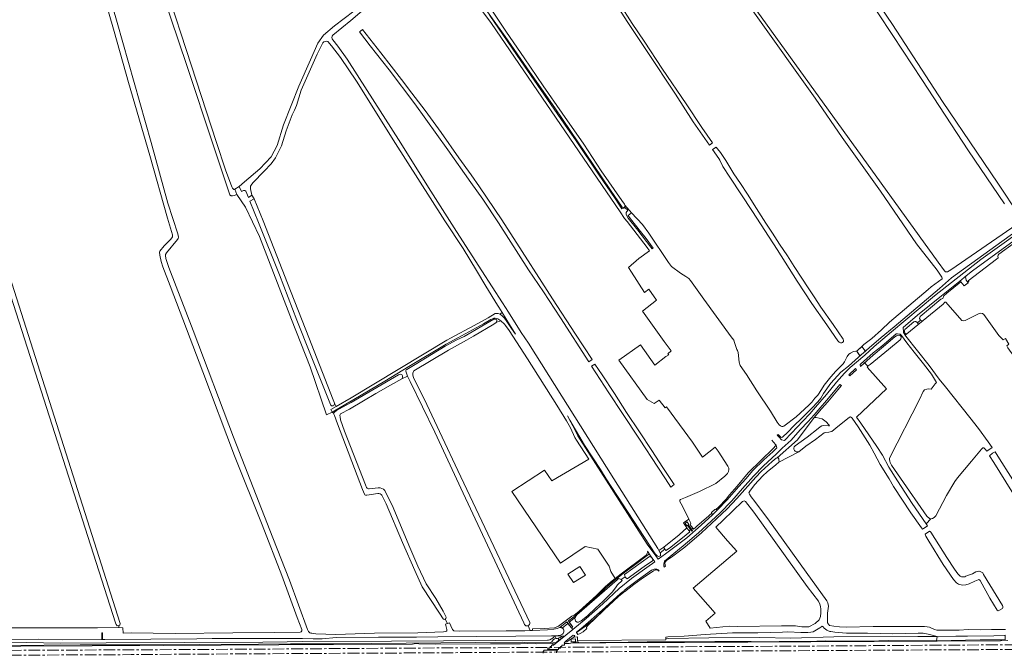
# Model space of a CAD drawing. Header units: metres. Extents: x 209813 to 223847, y 571801 to 587119.
# Tile 541 of 656: x 214273 to 215112, y 585852 to 586391. Entities that reach past the tile are written whole.
import ezdxf

# ---------------------------------------------------------------- set-up
doc = ezdxf.new("R2010")
doc.units = ezdxf.units.M
doc.linetypes.add('AM-AS', pattern=[16, 10, -2, 2, -2])
doc.linetypes.add('IE-TERREINAFSCHEIDING', pattern=[10, 8, -2])
for name, color, linetype, lineweight in [('B-RO-AM-AS_SPOOR-G', 8, 'AM-AS', 0), ('B-RO-GK-BESCHOEIING-G', 8, 'GK-BESCHOEIING', 0), ('B-RO-GR-BOUWLAND-GV', 8, 'Continuous', 0), ('B-RO-GR-GRAS-GV', 8, 'Continuous', 0), ('B-RO-GR-GROENVOORZIENING-GV', 8, 'Continuous', 0), ('B-RO-GR-RIET-GV', 8, 'Continuous', 0), ('B-RO-GW-TALUD_KRUIN-G', 8, 'Continuous', 0), ('B-RO-IE-TERREINAFSCHEIDING-G', 8, 'IE-TERREINAFSCHEIDING', 0), ('B-RO-OG-TERREIN_CULTUURSCHEIDING-GV', 8, 'Continuous', 0), ('B-RO-OG-TOPOGRAFIE-GV', 8, 'Continuous', 0), ('B-RO-OG-WEG-GV', 8, 'Continuous', 0), ('B-RO-VH-ONVERHARD-GV', 8, 'Continuous', 0), ('B-RO-VH-VERHARDING_BETONSTRAATSTEEN-GV', 8, 'Continuous', 0), ('B-RO-VH-VERHARDING_HALFVERHARDING-GV', 8, 'Continuous', 0), ('B-RO-VH-VERHARDING_HALFVERHARDING_GRIND-GV', 8, 'Continuous', 0), ('B-RO-VH-VERHARDING_OPEN-GV', 8, 'Continuous', 0)]:
    doc.layers.add(name, color=color, linetype=linetype, lineweight=lineweight)
doc.linetypes.add('GK-BESCHOEIING', pattern='A,30,-5,[1,NLCS.shx,S=1,R=0,X=0,Y=0],-5', length=40)

msp = doc.modelspace()

# ---------------------------------------------------------------- linework, layer by layer
at = {"layer": 'B-RO-AM-AS_SPOOR-G', "flags": 128}
for points in [[(213304.048, 585848.332), (213310.981, 585848.37), (213413.081, 585849.117), (213518.575, 585849.635), (213615.021, 585850.01), (213740.279, 585850.819), (213960.079, 585851.998), (214010.98, 585852.193), (214210.941, 585853.522), (214414.327, 585854.443), (214610.856, 585855.734), (214697.236, 585856.125), (214772.532, 585856.619), (214926.514, 585857.284), (215011.75, 585857.888), (215397.634, 585860.164), (215803.555, 585862.346), (215902.476, 585862.758), (216119.608, 585864.071), (216159.519, 585864.182), (216286.886, 585865.197), (216687.331, 585867.023), (216761.329, 585867.481)], [(213304.075, 585844.307), (213638.605, 585846.143), (213757.034, 585846.925), (213903.907, 585847.779), (213965.765, 585848.014), (214124.022, 585848.893), (214171.521, 585849.069), (214280.756, 585849.714), (214367.487, 585850.116), (214425.824, 585850.6), (214610.37, 585851.597), (214750.18, 585852.482), (215093.525, 585854.385), (215214.408, 585854.901), (215322.886, 585855.505), (215600.987, 585857.132), (216166.326, 585860.25), (216250.869, 585860.882), (216575.959, 585862.509), (216649.075, 585862.766), (216761.488, 585863.541)]]:
    msp.add_lwpolyline(points, dxfattribs=at)
at = {"layer": 'B-RO-GK-BESCHOEIING-G', "flags": 128}
for points in [[(214990.183, 586112.745), (214990.869, 586111.851)], [(214986.613, 586107.496), (214985.856, 586108.553)], [(214987.57, 586106.158), (214986.613, 586107.496)], [(214987.738, 586105.923), (214987.57, 586106.158)], [(214988.652, 586104.646), (214987.738, 586105.923)], [(214990.869, 586111.851), (214992.149, 586110.184)], [(214992.149, 586110.184), (214992.566, 586109.642)], [(214992.566, 586109.642), (214993.288, 586108.701)], [(214993.378, 586097.967), (214992.667, 586098.743)], [(214994.669, 586096.558), (214993.378, 586097.967)], [(214995.386, 586095.775), (214994.669, 586096.558)], [(214913.51, 586032.81), (214915.024, 586031.123)], [(214915.024, 586031.123), (214915.42, 586030.681)], [(214915.42, 586030.681), (214916.417, 586029.571)], [(214916.417, 586029.571), (214917.37, 586028.51)], [(215042, 585957.125), (215042.792, 585957.657)], [(215042.792, 585957.657), (215044.975, 585959.123)], [(215044.084, 585952.908), (215048.006, 585955.308)], [(215044.975, 585959.123), (215046.194, 585959.942)]]:
    msp.add_lwpolyline(points, dxfattribs=at)
at = {"layer": 'B-RO-GR-BOUWLAND-GV', "flags": 128}
for points in [[(215054.343, 586177.589), (215036.878, 586200.254), (215006.167, 586245.036), (214973.625, 586290.748), (214950.47, 586324.227), (214898.703, 586396.596), (214830.275, 586491.571), (214797.943, 586538.704)], [(214672.63, 586402.57), (214687.43, 586380.37), (214702.45, 586358.59), (214718.79, 586334.75), (214734.79, 586311.37), (214753.25, 586284.99), (214768.19, 586262.31), (214785.83, 586237.13), (214787.87, 586233.95), (214788.33, 586232.99), (214793.875, 586226.65), (214803.438, 586216.642), (214808.714, 586209.193), (214825.393, 586184.123), (214827.983, 586180.833), (214835.692, 586175.257), (214840.254, 586172.44), (214842.682, 586170.614), (214844.119, 586169.001), (214855.69, 586152.878), (214879.007, 586121.003), (214881.146, 586117.952), (214881.79, 586116.063), (214883.618, 586110.04), (214884.262, 586109.385), (214884.728, 586107.531), (214885.81, 586099.273), (214886.658, 586096.514), (214891.87, 586088.69), (214900.83, 586074.79), (214912.45, 586057.43), (214918.11, 586048.11), (214919.73, 586046.05), (214920.85, 586044.97), (214921.45, 586044.65), (214922.09, 586044.45), (214922.81, 586044.49), (214923.77, 586044.81), (214934.15, 586052.75), (214945.01, 586062.77), (214947.75, 586065.35), (214950.25, 586068.53), (214952.79, 586071.25), (214955.77, 586076.05), (214958.05, 586079.61), (214963.83, 586086.89), (214967.99, 586091.65), (214974.27, 586097.97), (214975.51, 586099.65), (214976.43, 586101.19), (214976.91, 586102.47), (214977.819, 586104.07), (214979.295, 586106.051), (214980.538, 586107.062), (214983.004, 586108.267), (214985.14, 586108.636), (214985.856, 586108.553), (214992.07, 586114.39), (214998.67, 586119.53), (215007.01, 586126.97), (215013.84, 586133.42), (215046.78, 586161.22), (215049.24, 586163.6), (215058.842, 586170.323), (215058.74, 586171.06), (215058.56, 586171.6), (215054.343, 586177.589)]]:
    msp.add_lwpolyline(points, dxfattribs=at)
for points in [[(214772.463, 586423.247), (214779.42, 586411.98), (214784.01, 586404.39), (214794.59, 586387.85), (214804.79, 586372.79), (214820.45, 586349.07), (214840.59, 586319.49), (214853.79, 586299.33), (214863.002, 586286.228), (214860.33, 586284.305), (214846.59, 586304.01), (214831.33, 586327.55), (214807.25, 586363.89), (214790.17, 586389.57), (214774.03, 586415.09), (214769.886, 586422.086), (214769.789, 586422.423), (214769.884, 586422.8), (214770.264, 586423.163), (214770.898, 586423.525), (214771.808, 586423.702)], [(214874.352, 586271.079), (214881.17, 586259.81), (214886.73, 586251.59), (214892.71, 586242.33), (214900.51, 586230.37), (214908.55, 586217.81), (214914.25, 586209.33), (214919.95, 586199.97), (214926.81, 586189.99), (214932.63, 586180.77), (214939.01, 586170.97), (214944.59, 586162.69), (214949.69, 586154.89), (214955.29, 586146.07), (214965.75, 586131.45), (214974.277, 586118.798), (214974.739, 586117.648), (214974.639, 586116.96), (214973.873, 586116.16), (214973.274, 586115.794), (214972.186, 586115.772), (214971.043, 586116.305), (214969.711, 586117.581), (214967.22, 586121.136), (214960.41, 586131.069), (214947.535, 586149.34), (214935.19, 586168.43), (214917.97, 586195.41), (214897.19, 586227.63), (214877.87, 586256.85), (214871.831, 586265.906), (214869.112, 586271.411), (214868.411, 586272.714), (214863.044, 586280.412), (214866.053, 586282.525), (214867.13, 586281.026), (214869.828, 586277.851)]]:
    msp.add_lwpolyline(points, close=True, dxfattribs=at)
at = {"layer": 'B-RO-GR-GRAS-GV', "flags": 128}
for points in [[(214457.492, 586242.096), (214455.423, 586241.391), (214453.868, 586241.008), (214453.305, 586240.96), (214452.845, 586241.049), (214452.385, 586241.205), (214452.096, 586241.377), (214451.841, 586241.583), (214451.641, 586241.901), (214437.331, 586284.462), (214415.064, 586352.113), (214401.491, 586392.512), (214372.544, 586481.37), (214345.611, 586563.229), (214331.72, 586603.416), (214321.859, 586632.894), (214300.546, 586695.878)], [(214273.91, 586671.907), (214274.098, 586671.341), (214297.577, 586590.374), (214331.508, 586472.569), (214355.684, 586388.801), (214384.562, 586286.504), (214398.849, 586234.91), (214407.183, 586208.584), (214407.863, 586205.697)], [(215111.776, 586234.254), (215081.217, 586279.364), (215041.439, 586340.128), (215016.623, 586377.675), (214991.001, 586416.616), (214945.281, 586484.233), (214898.554, 586555.548), (214897.19, 586557.541), (214896.462, 586558.287), (214895.445, 586558.946), (214894.026, 586559.341), (214890.876, 586559.917), (214872.847, 586561.566), (214862.951, 586562.766)], [(214902.432, 586558.928), (214902.583, 586557.917), (214903.52, 586556.218), (214905.446, 586553.601), (214920.145, 586529.986), (214968.696, 586457.491), (215016.321, 586386.979), (215059.051, 586321.363), (215088.155, 586278.235), (215106.15, 586251.964), (215124.485, 586223.893), (215127.689, 586219.867), (215128.013, 586220.793), (215130.2, 586222.88), (215151.84, 586237.52), (215157.426, 586241.746), (215157.987, 586242.49), (215160.34, 586244.66), (215161.84, 586246.2), (215164.26, 586247.96), (215172.2, 586252.12), (215174.84, 586253.12), (215181.16, 586254.84), (215190.82, 586257.46)], [(214402.889, 586207.687), (214398.633, 586221.932), (214383.339, 586275.475), (214365.188, 586337.599), (214353.179, 586380.967), (214337.959, 586433.514), (214321.301, 586491.964), (214303.934, 586551.893)], [(214802.084, 586539.789), (214802.791, 586537.886), (214804.284, 586534.885), (214837.925, 586485.831), (214880.924, 586426.495), (215055.387, 586184.374), (215060.74, 586177.1), (215061.58, 586176.3), (215062.38, 586176.18), (215063.34, 586176.18), (215066.08, 586178.04), (215122.604, 586216.768)], [(214560.835, 586474.536), (214562.683, 586473.257), (214557.172, 586463.403), (214556.513, 586461.327), (214555.281, 586456.206), (214553.081, 586444.058), (214552.741, 586441.242), (214552.98, 586435.444), (214553.155, 586433.734), (214553.699, 586431.975), (214555.341, 586428.454), (214562.81, 586417.967), (214571.686, 586407.131), (214572.006, 586406.483), (214572.001, 586405.743), (214571.857, 586404.82), (214570.047, 586403.399), (214554.722, 586390.368), (214539.534, 586377.909)], [(214401.035, 586406.504), (214414.529, 586365.758), (214440.326, 586286.516), (214447.999, 586263.1), (214453.319, 586248.725), (214453.959, 586247.577), (214454.636, 586246.72), (214454.942, 586246.514), (214455.197, 586246.444), (214455.488, 586246.476), (214455.949, 586246.61), (214459.516, 586249.093), (214464.271, 586253.046), (214477.103, 586264.026), (214486.893, 586274.212), (214491.92, 586283.87), (214497.476, 586301.597), (214510.573, 586334.405), (214520.495, 586356.895), (214526.58, 586371.182), (214531.475, 586377.797), (214540.868, 586385.867), (214557.244, 586398.467)], [(214835.759, 585982.388), (214840.007, 585983.97), (214851.827, 585989.224), (214865.716, 585995.926), (214873.61, 586002.17), (214875.77, 586004.57), (214876.57, 586006.21), (214876.99, 586007.83), (214876.89, 586008.95), (214876.15, 586010.59), (214867.83, 586023.49), (214865.39, 586026.986), (214854.543, 586018.256), (214845.86, 586031.166), (214823.673, 586061.327), (214822.59, 586060.53), (214817.634, 586067.071), (214813.133, 586064.156), (214807.234, 586067.554), (214783.274, 586101.024), (214801.522, 586114.087), (214813.898, 586096.833), (214823.315, 586104.081), (214825.881, 586105.486), (214824.91, 586106.494), (214827.773, 586108.906), (214821.742, 586116.963), (214803.226, 586142.752), (214815.179, 586152.096), (214808.669, 586161.493), (214805.109, 586158.803), (214793.82, 586176.051), (214791.44, 586180.049), (214800.171, 586187.722), (214809.298, 586194.288), (214807.246, 586197.102), (214790.169, 586219.024), (214787.916, 586221.803), (214784.288, 586227.5), (214674.732, 586387.776), (214662.849, 586403.383)], [(214469.213, 586248.111), (214469.299, 586246.909), (214470.467, 586241.496), (214472.315, 586238.573), (214479.918, 586219.723), (214500.67, 586166.697), (214518.839, 586120.356), (214539.75, 586067.11), (214540.75, 586064.483), (214542.179, 586061.656), (214555.161, 586068.975), (214636.445, 586118.093), (214639.799, 586119.739), (214659.885, 586130.425), (214671.832, 586137.101), (214677.774, 586140.705), (214679.094, 586140.849), (214680.459, 586140.649), (214681.647, 586140.316), (214683.652, 586141.514), (214680.95, 586146.21), (214679.79, 586147.79), (214669.936, 586164.022), (214661.745, 586177.331), (214650.398, 586196.019), (214634.878, 586219.86), (214590.934, 586288.826), (214571.528, 586319.667), (214559.469, 586338.654), (214546.006, 586358.787), (214538.363, 586368.782), (214535.118, 586372.398)], [(214539.453, 586373.887), (214543.811, 586368.583), (214551.507, 586357.402), (214568.582, 586330.825), (214595.5, 586289.128), (214623.006, 586245.071), (214644.94, 586210.617), (214666.455, 586177.083), (214683.938, 586149.761), (214689.23, 586141.99), (214700.01, 586124.73), (214706.15, 586115.49), (214778.779, 586000), (214816.378, 585940.661), (214817.337, 585938.975), (214821.432, 585941.691), (214834.49, 585952.137), (214841.134, 585958.288)], [(214531.033, 586371.359), (214526.074, 586361.662), (214512.434, 586331.153), (214508.398, 586317.881), (214506.738, 586313.994), (214504.629, 586310.119), (214499.602, 586296.493), (214495.633, 586283.66), (214490.606, 586273.474), (214486.77, 586268.182), (214480.817, 586262.097), (214471.159, 586252.043), (214469.827, 586250.232)], [(214202.884, 586358.82), (214204.62, 586353.347), (214206.421, 586354.027), (214206.836, 586352.482), (214223.049, 586303.906), (214252.433, 586208.884), (214260.461, 586183.76), (214261.296, 586183.981), (214262.883, 586179.06), (214261.915, 586178.993), (214358.297, 585876.697), (214357.964, 585875.243), (214357.081, 585874.875)], [(214566.264, 585986.861), (214564.61, 585990.965), (214543.435, 586046.704), (214540.786, 586053.833), (214540.164, 586055.1), (214540.056, 586055.786), (214538.934, 586056.748), (214534.089, 586054.464), (214520.051, 586095.241), (214504.292, 586135.68), (214476.866, 586206.329), (214464.97, 586231.26), (214457.492, 586242.096)], [(214513.136, 585870.339), (214512.944, 585871.495), (214509.103, 585881.834), (214495.973, 585917.68), (214479.223, 585960.797), (214455.716, 586019.607), (214428.619, 586090.945), (214400.697, 586164.28), (214394.542, 586180.647), (214393.055, 586185.077), (214391.912, 586190.387), (214391.808, 586193.016), (214392.093, 586193.97), (214395.624, 586198.291), (214401.074, 586203.835), (214402.317, 586205.341), (214402.76, 586206.015)], [(214407.087, 586203.867), (214397.652, 586192.567), (214396.879, 586191.118)], [(214397.203, 586187.751), (214399.775, 586180.009), (214420.413, 586126.299), (214454.676, 586035.547), (214488.41, 585949.557), (214502.433, 585913.574), (214517.911, 585871.637), (214518.625, 585869.981)], [(214354.732, 585875.879), (214354.287, 585877.214), (214257.837, 586177.626)], [(215075.571, 586134.689), (215061.813, 586150.565), (215061.027, 586150.38), (215059.6, 586148.72), (215042.411, 586134.754)], [(215245.642, 585951.705), (215244.005, 585950.826), (215236.281, 585944.756), (215234.012, 585944.439), (215232.117, 585945.979), (215222.544, 585958.218), (215127.956, 586091.746), (215121.086, 586102.303), (215114.725, 586111.535), (215113.689, 586113.353), (215115.546, 586114.66), (215112.667, 586119.422), (215110.765, 586118.222), (215107.105, 586122.009), (215094.279, 586139.817), (215093.036, 586140.73), (215091.619, 586140.982), (215090.123, 586140.71), (215078.357, 586134.819), (215076.903, 586134.464), (215075.571, 586134.689)], [(214757.601, 586016.557), (214747.18, 586032.782), (214745.761, 586035.093), (214741.883, 586043.421), (214738.632, 586049.39), (214730.359, 586062.716), (214705.412, 586102.023), (214689.592, 586126.272), (214686.687, 586130.568), (214685.71, 586131.789), (214682.505, 586134.652), (214679.032, 586133.447), (214678.639, 586133.107), (214676.639, 586131.805), (214659.395, 586121.405), (214653.21, 586118.03), (214638.11, 586109.49), (214608.52, 586091.919), (214607.594, 586090.067), (214607.726, 586088.214), (214608.255, 586086.23), (214619.415, 586063.209), (214632.601, 586035.363), (214645.969, 586006.914), (214691.889, 585909.795), (214707.254, 585877.649)], [(215037.85, 586131.048), (215028.56, 586123.5)], [(215024.103, 586121.908), (215023.49, 586121.33), (215023.75, 586120.59), (215023.77, 586119.91), (215023.41, 586119.11), (215022.83, 586118.43), (215012.93, 586110.13), (214997.45, 586097.45), (214995.67, 586096.11), (214994.736, 586095.095), (215011.22, 586076.729), (214985.666, 586052.561), (214989.513, 586047.216), (215003.004, 586027.521), (215007.752, 586019.967), (215013.127, 586009.901), (215020.505, 585998.165), (215033.253, 585978.808), (215045.143, 585961.476), (215049.077, 585965.73), (215047.811, 585966.084), (215045.713, 585968.066), (215023.066, 586000.502), (215015.667, 586011.605), (215014.469, 586013.97), (215014.16, 586015.02), (215013.94, 586016.3), (215013.92, 586017.28), (215013.98, 586018), (215039.28, 586067.52), (215042.377, 586074.304)], [(215049.301, 586076.225), (215052.849, 586080.98), (215053.86, 586082.04), (215049.54, 586089.1), (215042.84, 586097.86), (215034.9, 586107.9), (215028.56, 586115.84), (215024.103, 586121.908)], [(215027.116, 586122.351), (215027.78, 586121.36), (215047.5, 586096.38), (215056.04, 586084.76), (215061.446, 586078.196), (215082.28, 586052.22), (215089.62, 586042.71), (215098.025, 586031.333), (215101.373, 586026.593), (215096.8, 586023.46), (215095.47, 586025.223), (215094.346, 586026.414), (215093.486, 586026.216), (215092.192, 586025.111), (215083.769, 586014.854), (215077.649, 586007.85), (215071.677, 586000.906), (215069.458, 585997.687), (215062.535, 585985.582), (215053.24, 585968.308), (215052.006, 585966.929), (215050.397, 585966.063), (215049.218, 585965.766)], [(214702.677, 585875.937), (214702.169, 585877.122), (214650.575, 585987.585), (214626.233, 586039.576), (214605.345, 586082.782), (214603.143, 586087.521), (214598.35, 586085.25), (214588.53, 586079.75), (214575.93, 586072.51), (214565.51, 586066.29), (214553.65, 586059.41), (214546.01, 586055.39), (214545.67, 586054.71), (214545.49, 586053.99), (214545.53, 586052.77), (214545.99, 586050.31), (214549.24, 586040.502), (214567.363, 585994.729), (214568.243, 585992.583)], [(215045.143, 585961.476), (215046.194, 585959.942), (215042, 585957.125), (215041.076, 585958.281), (215032.104, 585971.066), (215017.362, 585993.412), (215013.462, 586000), (215005.73, 586012.03), (215000.71, 586021.83), (214997.05, 586028.53), (214987.11, 586044.17), (214981.89, 586051.59), (214981.37, 586052.15), (214980.95, 586052.47), (214980.49, 586052.65), (214979.81, 586052.49), (214968.19, 586043.17), (214964.65, 586040.37), (214963.37, 586039.85), (214962.17, 586039.55), (214959.37, 586039.35), (214958.19, 586039.09), (214950.69, 586033.29), (214942.51, 586027.79), (214936.466, 586023.058), (214919.41, 586014.19), (214916.91, 586011.93), (214909.69, 586005.95), (214905.81, 586002.57), (214898.802, 585994.762), (214894.763, 585989.4), (214894.08, 585987.989), (214894.458, 585986.945), (214895.837, 585984.711), (214898.927, 585980.602), (214911.489, 585963.73), (214942.891, 585920.294), (214960.361, 585895.933), (214961.32, 585894.172), (214961.591, 585892.887), (214961.744, 585891.484), (214960.936, 585885.547), (214960.999, 585877.234), (214962.775, 585875.101), (214966.326, 585874.314), (214971.173, 585873.753), (214976.809, 585873.615), (214999.997, 585873.971), (215043.69, 585874.118), (215046.054, 585873.947), (215047.836, 585873.532), (215052.279, 585871.569), (215054.044, 585870.959), (215055.49, 585870.87), (215061.899, 585870.987), (215073.121, 585871.114), (215080.998, 585871.464), (215091.643, 585871.388), (215100.768, 585871.534), (215112.746, 585871.498)], [(214933.378, 586027.948), (214943.65, 586035.51), (214953.01, 586042.77), (214954.65, 586044.31), (214956.03, 586045.01), (214957.65, 586045.29), (214961.85, 586045.11), (214962.762, 586045.032), (214962.164, 586046.059), (214959.92, 586048.454), (214956.342, 586050.9), (214951.376, 586052.256), (214949.72, 586052.076), (214935.524, 586033.249), (214917.97, 586017.91), (214918.47, 586017.93), (214919.05, 586017.77), (214919.43, 586017.09), (214919.59, 586015.69), (214919.75, 586014.89), (214919.41, 586014.19)], [(214707.683, 585870.596), (214709.594, 585870.691), (214709.517, 585872.227), (214719.598, 585872.544), (214728.329, 585872.941), (214731.839, 585874.407), (214743.212, 585882.865), (214745.001, 585883.874), (214749.456, 585887.289), (214764.075, 585900.416), (214771.822, 585908.108), (214779.984, 585915.114), (214776.24, 585921.003), (214774.784, 585925.567), (214765.246, 585939.895), (214754.451, 585942.276), (214733.337, 585927.988), (214691.904, 585989.266), (214719.685, 586007.363), (214726.115, 585998.116), (214757.601, 586016.557)], [(214577.733, 585987.305), (214568.476, 585985.893)], [(214570.42, 585991.341), (214578.139, 585992.285)], [(214583.768, 585989.967), (214590.911, 585975.547), (214604.141, 585943.4), (214611.946, 585925.541), (214619.09, 585910.592), (214627.159, 585897.892), (214633.377, 585887.044), (214635.862, 585882.012)], [(214633.403, 585880.744), (214630.359, 585885.528), (214615.576, 585908.038), (214609.214, 585921.929), (214598.716, 585945.787), (214584.983, 585978.661), (214581.206, 585985.885)], [(214842.733, 585965.686), (214837.35, 585976.519), (214835.273, 585980.617)], [(214865.807, 585958.753), (214875.671, 585947.158), (214883.765, 585938.183), (214846.406, 585906.771), (214865.143, 585885.502), (214857.298, 585878.591), (214861.068, 585872.785), (214871.646, 585873.881), (214877.815, 585874.289), (214884.663, 585874.187), (214921.885, 585874.536), (214933.619, 585874.551), (214939.243, 585873.705), (214945.094, 585873.912), (214950.419, 585876.56), (214953.847, 585879.794), (214954.887, 585882.73), (214955.331, 585885.857), (214955.317, 585888.872), (214955.044, 585891.173), (214954.472, 585893.055), (214953.212, 585895.564), (214943.566, 585908.101), (214898.229, 585971.48), (214891.04, 585980.468)], [(214888.678, 585980.703), (214872.166, 585964.643), (214865.807, 585958.753)], [(214817.337, 585938.975), (214818.459, 585937.003), (214822.425, 585939.953), (214821.4, 585941.332), (214821.432, 585941.691)], [(214635.13, 585880.311), (214637.168, 585876.764)], [(214637.168, 585876.764), (214638.774, 585877.303), (214641.062, 585872.07)], [(214734.937, 585872.818), (214739.761, 585876.791), (214738.794, 585877.974), (214732.89, 585873.358)], [(214171.027, 585872.758), (214212.281, 585872.841), (214338.719, 585872.873), (214357.092, 585873.154), (214357.081, 585874.875), (214355.741, 585874.687), (214354.824, 585875.697)], [(214357.092, 585873.154), (214360.553, 585873.047), (214360.745, 585868.52), (214367.656, 585868.585), (214405.054, 585868.003), (214454.287, 585868.625), (214489.549, 585868.926), (214511.537, 585869.353)], [(214521.414, 585868.326), (214524.791, 585867.933), (214541.856, 585867.404), (214574.929, 585868.33), (214611.971, 585868.727), (214633.708, 585869.441), (214635.65, 585869.738)], [(214636.598, 585871.606), (214635.377, 585876.163), (214637.168, 585876.764)], [(214642.659, 585870.499), (214647.029, 585870.25), (214687.134, 585870.367), (214702.97, 585870.362), (214707.683, 585870.596), (214705.743, 585874.798)], [(214728.508, 585866.14), (214628.787, 585865.289), (214610.796, 585865.05), (214578.253, 585864.923), (214542.539, 585864.633), (214530.449, 585863.719), (214522.522, 585863.635), (214513.664, 585863.872), (214436.707, 585863.75), (214423.371, 585863.687), (214345.171, 585863.003), (214343.118, 585863.106), (214309.149, 585862.788), (214288.202, 585863.29), (214214.097, 585862.907), (214208.469, 585862.525), (214207.152, 585862.247), (214206.617, 585861.888), (214206.362, 585861.584), (214206.202, 585861.184), (214206.258, 585860.799), (214207.043, 585860.207)], [(214728.508, 585866.14), (214727.167, 585864.552), (214725.834, 585863.494), (214724.292, 585862.776), (214723.301, 585862.525), (214722.285, 585862.415), (214589.301, 585861.513), (214513.417, 585861.45), (214500.435, 585861.054), (214479.661, 585860.839), (214346.116, 585860.133), (214307.048, 585860.004), (214264.185, 585860.664), (214245.858, 585860.807), (214230.5, 585860.67), (214207.043, 585860.207), (214206.678, 585857.166)], [(214206.768, 585856.882), (214273.658, 585857.422), (214395.217, 585857.872), (214493.416, 585858.568), (214607.377, 585859.034), (214608.866, 585859.414), (214610.356, 585859.576), (214611.231, 585859.512), (214612.726, 585859.237), (214626.997, 585858.991), (214673.914, 585859.206), (214699.354, 585859.48), (214702.954, 585859.774), (214704.959, 585859.541), (214713.079, 585859.301), (214726.923, 585859.521), (214726.95, 585860.062), (214729.379, 585860.17), (214731.946, 585862.371), (214731.523, 585864.172)], [(214512.447, 585859.304), (214540.064, 585859.352), (214572.386, 585859.724), (214661.122, 585860.401), (214700.956, 585860.76), (214712.263, 585860.3), (214725.166, 585860.384), (214726.195, 585861.105), (214727.196, 585862.772), (214728.334, 585863.567), (214729.665, 585863.782)], [(214748.045, 585862.184), (214747.988, 585865.287), (214744.89, 585865.029), (214738.937, 585860.92), (214737.246, 585860.879), (214736.434, 585860.053), (214736.813, 585860.032), (214736.812, 585859.567), (214740.963, 585859.613), (214743.941, 585860.156), (214749.694, 585860.074), (214772.117, 585860.105), (214806.623, 585860.416), (214839.24, 585860.414), (215108.491, 585861.958), (215110.597, 585862.419), (215114.748, 585862.286)], [(215054.367, 585865.544), (215037.872, 585865.552), (214966.3, 585865.31), (214929.749, 585864.311), (214903.328, 585864.794), (214859.905, 585864.521), (214825.441, 585864.026), (214823.173, 585864.133), (214823.119, 585862.643), (214748.045, 585862.184), (214748.236, 585860.923), (214748.828, 585860.587), (214752.795, 585860.24), (214766.827, 585860.495), (214774.625, 585860.497), (214807.346, 585861.017), (214853.25, 585860.981), (214864.861, 585861.389), (214895.871, 585861.309), (214903.742, 585860.979), (214919.765, 585861.433), (214944.223, 585861.23), (214959.176, 585861.848), (214995.979, 585861.72), (215013.297, 585862.214), (215043.429, 585861.859), (215053.823, 585862.026)], [(214512.447, 585859.304), (214503.222, 585859.367), (214475.96, 585859.079), (214374.955, 585858.464), (214346.262, 585858.509), (214324.176, 585858.431), (214262.438, 585857.896)]]:
    msp.add_lwpolyline(points, dxfattribs=at)
for points in [[(214733.414, 586137.024), (214719.085, 586159.379), (214706.305, 586177.891), (214680.671, 586218.055), (214667.212, 586238.064), (214656.948, 586252.448), (214637.315, 586280.187), (214609.181, 586319.443), (214587.314, 586348.312), (214571.127, 586368.784), (214562.189, 586380.758), (214562.87, 586381.348), (214564.659, 586382.649), (214580.194, 586362.862), (214597.984, 586340.07), (214606.797, 586328.406), (214618.076, 586313.738), (214631.64, 586294.992), (214646.851, 586273.509), (214657.436, 586258.799), (214664.352, 586248.593), (214683.312, 586220.481), (214700.801, 586193.533), (214717.418, 586167.56), (214726.665, 586153.228), (214746.169, 586123.264), (214760.36, 586101.665), (214757.447, 586099.687)], [(215037.596, 586132.816), (215038.185, 586131.883), (215037.85, 586131.048), (215042.411, 586134.754), (215041.392, 586134.403), (215040.387, 586135.073)], [(215026.265, 586123.657), (215027.116, 586122.351), (215028.56, 586123.5), (215027.76, 586123.5), (215027.6, 586123.54), (215027.3, 586123.88), (215027.032, 586124.276)], [(214987.57, 586106.158), (214988.652, 586104.646), (214993.288, 586108.701), (214990.183, 586112.745), (214985.856, 586108.553)], [(214822.864, 585999.975), (214816.271, 586009.887), (214800.835, 586033.713), (214786.269, 586055.657), (214774.641, 586073.302), (214759.955, 586095.784), (214762.731, 586097.553), (214768.965, 586088.477), (214779.424, 586072.683), (214789.705, 586056.5), (214800.675, 586039.96), (214811.284, 586024.136), (214820.695, 586009.477), (214830.375, 585995.116), (214827.39, 585992.959)], [(214919.079, 586037.756), (214918.227, 586037.102), (214919.796, 586035.29), (214920.51, 586036.064)], [(215118.035, 585989.197), (215102.657, 586013.839), (215098.934, 586019.579), (215101.602, 586021.803), (215103.902, 586023.028), (215107.645, 586016.947), (215126.419, 585987.47), (215155.012, 585943.814), (215183.665, 585900.159), (215188.963, 585891.772), (215183.935, 585888.713), (215169.175, 585910.567), (215144.119, 585949.228)], [(214843.854, 585960.749), (214844.547, 585962.036), (214842.733, 585965.686), (214838.215, 585962.342), (214841.784, 585957.375), (214843.059, 585955.644), (214844.348, 585956.624), (214841.745, 585960.327), (214841.174, 585959.925), (214839.66, 585962.06), (214841.32, 585963.3), (214842.887, 585961.148), (214842.362, 585960.76), (214844.947, 585957.08), (214846.083, 585957.944)], [(215090.275, 585921.139), (215091.126, 585920.919), (215093.327, 585919.711), (215093.848, 585918.508), (215110.075, 585891.974), (215110.516, 585891.193), (215110.431, 585890.095), (215110.12, 585889.429), (215107.712, 585887.897), (215106.436, 585887.586), (215105.638, 585887.973), (215099.4, 585898.296), (215091.125, 585913.182), (215090.487, 585913.894), (215090.078, 585914.125), (215089.474, 585913.979), (215086.457, 585912.757), (215081.725, 585910.341), (215078.971, 585909.486), (215076.465, 585909.266), (215074.913, 585909.47), (215072.654, 585910.08), (215070.939, 585911.443), (215068.495, 585914.053), (215059.467, 585926.955), (215047.287, 585946.78), (215044.719, 585951.185), (215044.084, 585952.908), (215048.006, 585955.308), (215048.389, 585955.149), (215049.069, 585954.45), (215062.569, 585932.911), (215069.08, 585922.874), (215071.942, 585918.853), (215073.984, 585917.008), (215075.092, 585916.449), (215076.526, 585916.283), (215077.959, 585916.502), (215078.865, 585916.874), (215080.374, 585917.677), (215084.57, 585919.017), (215087.523, 585920.668), (215088.659, 585921.101), (215089.948, 585921.206)], [(214747.411, 585884.101), (214781.713, 585914.007), (214782.827, 585914.902), (214784.593, 585914.34), (214785.004, 585914.029), (214788.508, 585916.435), (214788.224, 585917.226), (214788.107, 585918.382), (214809.236, 585933.61), (214810.518, 585933.439), (214811.217, 585932.706), (214811.503, 585932.227), (214811.675, 585932.344), (214809.605, 585935.281), (214809.072, 585935.567), (214808.383, 585935.394), (214795.609, 585925.74), (214789.383, 585921.221), (214780.243, 585914.115), (214772.402, 585907.384), (214769.905, 585904.641), (214765.947, 585900.927), (214754.172, 585890.445), (214745.985, 585883.293), (214740.127, 585878.895), (214740.931, 585877.754), (214746.094, 585882.007), (214746.148, 585882.197), (214746.693, 585883.129)], [(214739.727, 585918.754), (214749.98, 585925.303), (214754.676, 585917.828), (214744.423, 585911.611)], [(214734.853, 585865.954), (214728.508, 585866.14), (214729.665, 585863.782), (214730.987, 585863.996), (214733.109, 585864.692)], [(214742.576, 585863.457), (214746.1, 585863.593), (214746.192, 585861.275), (214742.636, 585861.163)], [(215054.367, 585865.544), (215053.823, 585862.026), (215091.045, 585862.624), (215112.399, 585862.705), (215112.361, 585866.785), (215111.669, 585866.559), (215102.689, 585866.028), (215080.346, 585865.868), (215070.255, 585865.868), (215055.321, 585865.386)]]:
    msp.add_lwpolyline(points, close=True, dxfattribs=at)
at = {"layer": 'B-RO-GR-GRAS-GV'}
for points in [[(214535.118, 586372.398, 0.3448402), (214531.033, 586371.359)], [(214539.534, 586377.909, 0.44034), (214539.453, 586373.887)], [(214469.827, 586250.232, 0.1420805), (214469.213, 586248.111)], [(214402.76, 586206.015, 0.105694), (214402.889, 586207.687)], [(214407.863, 586205.697, -0.2150898), (214407.087, 586203.867)], [(214396.879, 586191.118, 0.095046), (214397.203, 586187.751)], [(215042.377, 586074.304, -0.3417835), (215049.301, 586076.225)], [(214936.461, 586023.056, -0.8594545), (214933.378, 586027.948)], [(214568.476, 585985.893, -0.2721508), (214566.264, 585986.861)], [(214568.243, 585992.583, 0.2518924), (214570.42, 585991.341)], [(214581.206, 585985.885, 0.312594), (214577.733, 585987.305)], [(214578.139, 585992.285, -0.2294071), (214583.768, 585989.967)], [(214835.273, 585980.617, -0.4447673), (214835.759, 585982.388)], [(214891.04, 585980.468, 0.4043595), (214888.678, 585980.703)], [(214354.824, 585875.697, -0.0264747), (214354.732, 585875.879)], [(214511.537, 585869.353, 0.3130256), (214513.136, 585870.339)], [(214518.625, 585869.981, 0.2141715), (214521.414, 585868.326)], [(214635.65, 585869.738, 0.4005134), (214636.598, 585871.606)], [(214641.062, 585872.07, 0.1338346), (214642.659, 585870.499)], [(214732.89, 585873.358, -0.1699082), (214734.937, 585872.818)]]:
    msp.add_lwpolyline(points, format="xyb", dxfattribs=at)
for centre, radius, start, end in [((214634.53, 585881.578), 1.402, 216.517277, 18.152145), ((214704.852, 585877.096), 2.465, 208.053808, 12.422567)]:
    msp.add_arc(centre, radius, start, end, dxfattribs=at)
at = {"layer": 'B-RO-GR-GROENVOORZIENING-GV', "flags": 128}
for points in [[(214731.523, 585864.172), (214731.946, 585862.371), (214736.724, 585865.899), (214734.853, 585865.954), (214733.109, 585864.692)], [(214737.246, 585860.879), (214738.937, 585860.92), (214744.89, 585865.029), (214745.752, 585866.306), (214744.224, 585866.79), (214737.915, 585861.56)]]:
    msp.add_lwpolyline(points, close=True, dxfattribs=at)
at = {"layer": 'B-RO-GR-RIET-GV', "flags": 128}
msp.add_lwpolyline([(214956.04, 585874.224), (214954.421, 585872.964), (214948.786, 585869.663), (214946.893, 585869.189), (214944.22, 585868.916), (214938.216, 585869.133), (214927.162, 585869.535), (214922.77, 585869.322), (214901.661, 585868.618), (214879.957, 585868.73), (214856.82, 585867.385), (214838.811, 585865.888), (214824.839, 585865.257), (214823.205, 585865.013), (214823.173, 585864.133), (214825.441, 585864.026), (214859.905, 585864.521), (214903.328, 585864.794), (214929.749, 585864.311), (214966.3, 585865.31), (215037.872, 585865.552), (215054.367, 585865.544), (215046.761, 585867.662), (215042.454, 585868.292), (215038.169, 585868.399), (215016.619, 585867.982), (214994.96, 585868.467), (214977.308, 585868.499), (214967.242, 585869.24), (214963.735, 585869.731), (214962.952, 585869.911), (214961.116, 585870.689), (214960.402, 585871.068), (214958.263, 585872.817), (214957.22, 585873.895), (214956.478, 585874.346)], close=True, dxfattribs=at)
at = {"layer": 'B-RO-GW-TALUD_KRUIN-G', "flags": 128}
for points in [[(214206.678, 585857.166), (214215.688, 585857.175), (214227.376, 585857.31), (214262.438, 585857.896), (214324.176, 585858.431), (214346.262, 585858.509), (214374.955, 585858.464), (214475.96, 585859.079), (214503.222, 585859.367), (214512.447, 585859.304), (214540.064, 585859.352), (214572.386, 585859.724), (214661.122, 585860.401), (214700.956, 585860.76), (214712.263, 585860.3), (214725.166, 585860.384), (214726.195, 585861.105), (214727.196, 585862.772), (214728.334, 585863.567), (214729.665, 585863.782)], [(214748.045, 585862.184), (214748.236, 585860.923), (214748.828, 585860.587), (214752.795, 585860.24), (214766.827, 585860.495), (214774.625, 585860.497), (214807.346, 585861.017), (214853.25, 585860.981), (214864.861, 585861.389), (214895.871, 585861.309), (214903.742, 585860.979), (214919.765, 585861.433), (214944.223, 585861.23), (214959.176, 585861.848), (214995.979, 585861.72), (215013.297, 585862.214), (215043.429, 585861.859), (215053.823, 585862.026)]]:
    msp.add_lwpolyline(points, dxfattribs=at)
at = {"layer": 'B-RO-IE-TERREINAFSCHEIDING-G', "flags": 128}
for points in [[(214731.866, 585862.679), (214731.618, 585863.799)], [(214738.937, 585860.92), (214737.909, 585860.914)], [(214747.06, 585860.961), (214742.287, 585860.701)]]:
    msp.add_lwpolyline(points, dxfattribs=at)
at = {"layer": 'B-RO-OG-TERREIN_CULTUURSCHEIDING-GV', "flags": 128}
msp.add_lwpolyline([(214673.172, 586394.716), (214699.749, 586356.129), (214739.421, 586298.317), (214746.17, 586288.605), (214765.78, 586259.382), (214779.89, 586238.708), (214785.812, 586229.878), (214788.647, 586230.925), (214790.687, 586228.921), (214789.334, 586226.893), (214789.276, 586226.018), (214789.47, 586225.164), (214791.032, 586222.076), (214799.485, 586211.677), (214810.506, 586197.294), (214811.557, 586195.766), (214812.469, 586196.364), (214806.31, 586204.65), (214801.67, 586210.65), (214793.13, 586221.57), (214791.113, 586224.216), (214793.875, 586226.65), (214788.33, 586232.99), (214788.43, 586232.35), (214787.95, 586231.29), (214787.19, 586231.19), (214786.51, 586231.15), (214785.99, 586231.27), (214775.97, 586245.95), (214754.73, 586277.39), (214728.51, 586315.95), (214707.33, 586346.53), (214686.39, 586376.67), (214664.69, 586406.83)], dxfattribs=at)
for points in [[(214695.15, 586123.113), (214689.87, 586131.35), (214683.652, 586141.514), (214681.647, 586140.316), (214682.357, 586139.894), (214683.667, 586138.787), (214685.421, 586136.989), (214686.523, 586135.677), (214691.558, 586128.075)], [(214679.032, 586133.447), (214682.505, 586134.652), (214680.092, 586136.103), (214679.026, 586136.569), (214677.783, 586136.758), (214676.64, 586136.691), (214675.464, 586136.269), (214673.988, 586135.548), (214667.835, 586131.963), (214646.021, 586120.116), (214635.893, 586114.743), (214604.081, 586095.698), (214583.722, 586083.22), (214557.393, 586067.449), (214538.934, 586056.748), (214540.056, 586055.786), (214540.824, 586056.738), (214542.553, 586058.13), (214550.75, 586062.63), (214554.91, 586065.09), (214595.252, 586088.546), (214596.118, 586088.929), (214597.15, 586089.074), (214598.138, 586088.718), (214598.892, 586087.541), (214598.881, 586086.32), (214598.35, 586085.25), (214603.143, 586087.521), (214601.83, 586090.69), (214601.69, 586091.51), (214601.73, 586092.15), (214602.03, 586092.67), (214602.55, 586093.13), (214609.63, 586097.27), (214623.39, 586105.87), (214635.11, 586112.95), (214645.11, 586118.47), (214651.35, 586121.29), (214676.502, 586135.827), (214676.949, 586136.044), (214677.791, 586135.922), (214678.784, 586135.658), (214679.114, 586135.128)], [(214739.291, 586053.463), (214743.979, 586045.111), (214748.276, 586036.436), (214756.707, 586023.091), (214783.328, 585981.477), (214807.436, 585944.216), (214814.565, 585934.329), (214815.332, 585934.856), (214813.988, 585936.003), (214772.271, 586000), (214767.45, 586007.75), (214753.95, 586028.71), (214741.49, 586049.97)]]:
    msp.add_lwpolyline(points, close=True, dxfattribs=at)
at = {"layer": 'B-RO-OG-TOPOGRAFIE-GV', "flags": 128}
msp.add_lwpolyline([(214342.614, 585868.392), (214342.57, 585863.101), (214343.139, 585863.105), (214343.185, 585868.826), (214342.617, 585868.831)], close=True, dxfattribs=at)
at = {"layer": 'B-RO-OG-WEG-GV', "flags": 128}
for points in [[(215154.38, 586234.36), (215066.546, 586171.152), (215056.54, 586162.16), (215017.74, 586129.48), (215006.77, 586120.33), (214996.59, 586111.59), (214987.49, 586103.63), (214978.85, 586095.89), (214972.45, 586090.85), (214963.85, 586081.47), (214957.71, 586072.57), (214955.25, 586068.61), (214952.83, 586065.55), (214947.53, 586060.25), (214939.11, 586051.73), (214932.25, 586045.07), (214927.17, 586039.69), (214922.743, 586035.48), (214921.723, 586035.126), (214921.097, 586035.371), (214920.51, 586036.064), (214919.796, 586035.29), (214921.761, 586033.022), (214924.27, 586032.65), (214930.41, 586038.73), (214939.93, 586048.97), (214945.95, 586055.41), (214950.69, 586060.93), (214960.01, 586071.69), (214968.53, 586082.15), (214975.47, 586090.05), (214980.17, 586094.69), (214992.69, 586105.41), (215000.73, 586112.53), (215015.62, 586125.3), (215052.08, 586155.9), (215091.56, 586186.82), (215140.46, 586221.7)], [(215120.16, 586202.92), (215084.44, 586177.12), (215079.105, 586172.785), (215078.678, 586171.897), (215078.743, 586170.489), (215079.196, 586169.26), (215079.965, 586168.026), (215080.524, 586167.286), (215081.548, 586168.071), (215080.98, 586168.674), (215104.885, 586187.195), (215106.56, 586188.14), (215106.34, 586188.46), (215106.2, 586189.26), (215106.2, 586190.04), (215106.524, 586190.609), (215107.124, 586191.301), (215133.715, 586210.713)], [(214743.877, 585871.536), (214755.391, 585880.855), (214769.567, 585893.547), (214783.463, 585906.463), (214794.066, 585914.964), (214807.156, 585924.251), (214813.833, 585929.282), (214811.675, 585932.344), (214811.503, 585932.227), (214811.828, 585931.684), (214812.028, 585930.718), (214811.859, 585930.062), (214804.706, 585925.131), (214790.194, 585914.701), (214788.636, 585916.077), (214788.508, 585916.435), (214785.004, 585914.029), (214785.899, 585913.35), (214781.931, 585909.643), (214780.327, 585907.149), (214777.489, 585903.385), (214769.408, 585895.483), (214763.403, 585889.626), (214756.411, 585883.335), (214751.099, 585878.861), (214748.92, 585877.76), (214747.781, 585877.896), (214746.188, 585878.77), (214745.8, 585879.975), (214745.78, 585880.907), (214746.094, 585882.007), (214740.931, 585877.754), (214743.834, 585873.632), (214742.913, 585872.933)], [(214747.147, 585868.885), (214748.195, 585867.383), (214750.241, 585868.221), (214752.823, 585869.65), (214755.847, 585872.416), (214755.65, 585872.858), (214755.54, 585873.573), (214756.664, 585875.032), (214769.928, 585887.345), (214776.44, 585893.595)], [(214735.091, 585867.62), (214733.486, 585866.85), (214731.549, 585866.451), (214725.696, 585866.116), (214736.724, 585865.899), (214731.83, 585862.285), (214729.379, 585860.17), (214726.95, 585860.062), (214726.858, 585858.234), (214727.44, 585858.232), (214743.877, 585871.536), (214742.913, 585872.933), (214739.761, 585876.791), (214734.937, 585872.818)]]:
    msp.add_lwpolyline(points, dxfattribs=at)
for points in [[(215026.265, 586123.657), (215027.032, 586124.276), (215026.88, 586124.5), (215026.72, 586125.12), (215026.72, 586126.36), (215026.78, 586126.76), (215026.9, 586127.18), (215034.626, 586133.702), (215035.521, 586134.092), (215036.376, 586133.937), (215037.485, 586132.993), (215037.596, 586132.816), (215040.387, 586135.073), (215039.458, 586136.488), (215039.574, 586137.304), (215039.895, 586138.149), (215057.442, 586152.959), (215058.353, 586153.389), (215059.163, 586153.489), (215060.23, 586155.859), (215062.621, 586158.223), (215074.572, 586167.788), (215073.769, 586168.449), (215058.08, 586155.7), (215037.76, 586139.28), (215025.563, 586128.823), (215025.54, 586127.94), (215025.64, 586125.98), (215025.88, 586124.48)], [(215023.452, 586121.382), (215024.103, 586121.908), (215023.58, 586122.62), (215022.82, 586123.28), (215020.72, 586123.52), (215019.377, 586123.52), (215007.23, 586113.05), (215000, 586107.141), (214989.124, 586097.74), (214988.884, 586097.314), (214988.858, 586096.638), (214989.052, 586095.943), (214989.234, 586095.72), (215000, 586105.258), (215008.69, 586112.69), (215018.47, 586120.79), (215019.79, 586121.83), (215020.99, 586122.15), (215021.65, 586122.27), (215022.39, 586122.29), (215023.05, 586121.93)], [(214979.173, 586088.61), (214980.039, 586087.723), (214985.572, 586092.904), (214984.728, 586093.852)], [(214821.86, 585924.74), (214823.054, 585925.606), (214822.716, 585925.93), (214822.563, 585926.896), (214822.493, 585927.864), (214822.739, 585928.884), (214823.883, 585930.202), (214829.127, 585933.973), (214839.377, 585941.781), (214853.472, 585954.017), (214862.163, 585961.898), (214875.339, 585974.298), (214883.664, 585983.17), (214899.87, 586001.43), (214904.49, 586006.27), (214913.87, 586014.71), (214917.33, 586017.59), (214917.97, 586017.91), (214935.524, 586033.249), (214949.72, 586052.076), (214955.919, 586059.441), (214961.381, 586065.663), (214969.686, 586075.65), (214972.813, 586079.412), (214971.594, 586080.429), (214964.61, 586072.11), (214960.17, 586066.69), (214954.71, 586060.47), (214949.71, 586054.41), (214944.63, 586048.89), (214937.73, 586041.61), (214930.15, 586032.99), (214922.45, 586026.13), (214917.37, 586020.89), (214906.45, 586010.97), (214897.87, 586002.09), (214888.552, 585991.823), (214879.334, 585981.315), (214869.342, 585970.596), (214851.105, 585953.804), (214837.874, 585942.741), (214822.106, 585929.646), (214821.627, 585927.451), (214821.569, 585925.605)], [(214867.183, 585973.492), (214875.168, 585981.726), (214885.365, 585993.421), (214891.296, 586000), (214897.39, 586006.91), (214906.85, 586016.05), (214914.29, 586022.91), (214917.83, 586026.33), (214917.378, 586028.47), (214914.459, 586025.435), (214904.375, 586015.919), (214893.243, 586005.17), (214883.922, 585993.671), (214877.477, 585986.352), (214874.579, 585982.459), (214868.053, 585975.85), (214865.738, 585973.725)], [(214846.083, 585957.944), (214844.947, 585957.08), (214845.85, 585955.796), (214845.234, 585955.363), (214844.348, 585956.624), (214843.059, 585955.644), (214843.769, 585954.679), (214837.515, 585949.544), (214826.431, 585940.924), (214823.252, 585938.87), (214822.425, 585939.953), (214818.459, 585937.003), (214818.753, 585936.486), (214818.619, 585934.42), (214816.987, 585933.877), (214815.856, 585934.408), (214815.332, 585934.856), (214814.565, 585934.329), (214816.666, 585931.416), (214822.854, 585936.079), (214824.1, 585936.767), (214841.01, 585949.747), (214853.431, 585960.365), (214863.004, 585969.324), (214862.414, 585970.673), (214857.696, 585966.342), (214849.934, 585959.752), (214849.017, 585959.082), (214848.524, 585958.583), (214846.74, 585957.118)], [(214787.937, 585903.695), (214796.041, 585909.869), (214802.134, 585914.449), (214812.639, 585921.501), (214814.019, 585922.177), (214815.154, 585922.361), (214815.943, 585922.238), (214816.62, 585921.771), (214816.997, 585921.216), (214817.472, 585921.56), (214816.738, 585922.487), (214815.592, 585922.872), (214813.28, 585922.872), (214810.888, 585922.035), (214798.733, 585913.238), (214789.704, 585906.532), (214787.288, 585904.446)], [(214786.752, 585903.983), (214784.556, 585902.086), (214769.05, 585887.922), (214752.742, 585873.779), (214746.943, 585869.177), (214747.147, 585868.885), (214754.633, 585874.286), (214762.425, 585880.752), (214782.989, 585899.594), (214787.341, 585903.3)]]:
    msp.add_lwpolyline(points, close=True, dxfattribs=at)
at = {"layer": 'B-RO-OG-WEG-GV'}
msp.add_lwpolyline([(214734.937, 585872.818, -0.512138), (214735.091, 585867.62)], format="xyb", dxfattribs=at)
at = {"layer": 'B-RO-VH-ONVERHARD-GV', "flags": 128}
msp.add_lwpolyline([(214807.72, 585938.407), (214807.873, 585937.78), (214807.544, 585936.809), (214806.331, 585934.938), (214805.377, 585934.138), (214785.053, 585919.114), (214777.335, 585913.023), (214771.822, 585908.108), (214764.075, 585900.416), (214749.456, 585887.289), (214745.001, 585883.874), (214743.212, 585882.865), (214731.839, 585874.407), (214728.329, 585872.941), (214719.598, 585872.544), (214709.517, 585872.227), (214709.594, 585870.691), (214722.293, 585871.324), (214727.765, 585871.73), (214730.574, 585872.336), (214732.571, 585873.367), (214732.89, 585873.358), (214738.794, 585877.974), (214742.913, 585872.933), (214743.834, 585873.632), (214740.127, 585878.895), (214745.985, 585883.293), (214754.172, 585890.445), (214765.947, 585900.927), (214769.905, 585904.641), (214772.402, 585907.384), (214780.243, 585914.115), (214789.383, 585921.221), (214795.609, 585925.74), (214808.383, 585935.394), (214809.072, 585935.567), (214809.605, 585935.281)], close=True, dxfattribs=at)
at = {"layer": 'B-RO-VH-VERHARDING_BETONSTRAATSTEEN-GV', "flags": 128}
msp.add_lwpolyline([(215079.105, 586172.785), (215073.769, 586168.449), (215074.572, 586167.788), (215077.393, 586164.294), (215080.782, 586166.944), (215079.965, 586168.026), (215079.196, 586169.26), (215078.743, 586170.489), (215078.678, 586171.897)], close=True, dxfattribs=at)
at = {"layer": 'B-RO-VH-VERHARDING_HALFVERHARDING-GV', "flags": 128}
for points in [[(214463.422, 586245.465), (214461.662, 586244.737), (214459.516, 586249.093), (214455.949, 586246.61), (214457.492, 586242.096), (214464.97, 586231.26), (214476.866, 586206.329), (214504.292, 586135.68), (214520.051, 586095.241), (214534.089, 586054.464), (214538.934, 586056.748), (214537.617, 586059.085), (214542.179, 586061.656), (214540.75, 586064.483)], [(214537.382, 586063.123), (214535.659, 586067.421), (214520.405, 586105.868), (214508.706, 586135.139), (214493.966, 586173.668), (214476.075, 586218.314), (214468.606, 586236.563), (214472.315, 586238.573), (214470.467, 586241.496), (214467.591, 586239.527), (214465.129, 586245.086)], [(215114.748, 585862.286), (215110.597, 585862.419), (215108.491, 585861.958), (214839.24, 585860.414), (214806.623, 585860.416), (214772.117, 585860.105), (214749.694, 585860.074), (214743.941, 585860.156), (214740.963, 585859.613), (214736.812, 585859.567), (214736.809, 585858.117), (214734.687, 585858.08), (214734.71, 585857.141), (214733.495, 585857.114), (214733.508, 585855.634), (214731.686, 585855.608), (214731.699, 585854.63), (214730.925, 585854.629), (214730.907, 585854.038), (214730.735, 585854.049), (214730.735, 585853.058), (214730.128, 585853.071), (214730.101, 585851.565)], [(214718.719, 585851.499), (214718.679, 585852.992), (214719.273, 585853.005), (214719.273, 585853.983), (214722.246, 585854), (214722.246, 585854.616), (214722.667, 585854.617), (214722.654, 585855.555), (214724.489, 585855.555), (214724.502, 585857.048), (214725.638, 585857.048), (214725.651, 585858.237), (214726.858, 585858.234), (214726.923, 585859.521), (214713.079, 585859.301), (214704.959, 585859.541), (214702.954, 585859.774), (214699.354, 585859.48), (214673.914, 585859.206), (214626.997, 585858.991), (214612.726, 585859.237), (214611.231, 585859.512), (214610.356, 585859.576), (214608.866, 585859.414), (214607.377, 585859.034), (214493.416, 585858.568), (214395.217, 585857.872), (214273.658, 585857.422), (214206.768, 585856.882)]]:
    msp.add_lwpolyline(points, dxfattribs=at)
at = {"layer": 'B-RO-VH-VERHARDING_HALFVERHARDING-GV'}
msp.add_lwpolyline([(214465.129, 586245.086, 0.2376407), (214463.422, 586245.465)], format="xyb", dxfattribs=at)
msp.add_arc((214539.046, 586063.85), 1.816, 203.60765, 18.152145, dxfattribs=at)
at = {"layer": 'B-RO-VH-VERHARDING_HALFVERHARDING_GRIND-GV', "flags": 128}
msp.add_lwpolyline([(214863.004, 585969.324), (214867.183, 585973.492), (214865.056, 585973.835), (214862.132, 585971.321)], close=True, dxfattribs=at)
at = {"layer": 'B-RO-VH-VERHARDING_OPEN-GV', "flags": 128}
for points in [[(214746.1, 585863.593), (214742.576, 585863.457), (214742.636, 585861.163), (214746.192, 585861.275)], [(214722.667, 585854.617), (214722.246, 585854.616), (214722.246, 585854), (214730.907, 585854.038), (214730.925, 585854.629)]]:
    msp.add_lwpolyline(points, close=True, dxfattribs=at)

doc.saveas('drawing.dxf')
